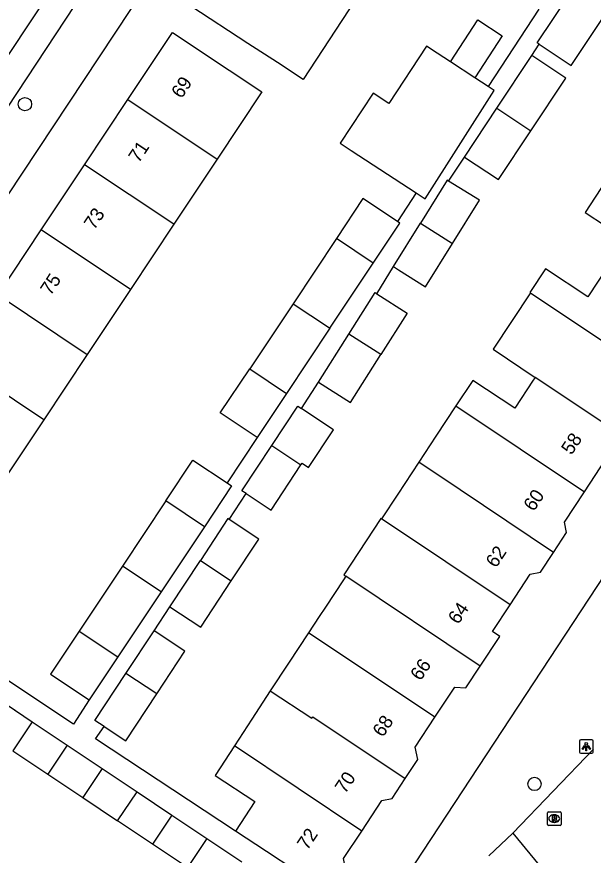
# Model space of a CAD drawing. Extents: x 159280 to 160375, y 384531 to 385872.
# Drawn here: x 159508.7 to 159551, y 385141 to 385202.6 of the extents above; entities that cross this region are included whole.
import ezdxf

# ---------------------------------------------------------------- set-up
doc = ezdxf.new("R2010")
doc.units = 0
for name, color, linetype in [('IMGEO_Boom', 7, 'Continuous'), ('IMGEO_Lichtpunt', 7, 'Continuous'), ('IMGEO_Pand', 7, 'Continuous'), ('IMGEO_Pand_nummerreeks', 7, 'Continuous'), ('IMGEO_Rijbaan_lokaal_open', 7, 'Continuous'), ('IMGEO_Rioolput', 7, 'Continuous'), ('IMGEO_Voetpad_open', 7, 'Continuous')]:
    doc.layers.add(name, color=color, linetype=linetype)

msp = doc.modelspace()

# ---------------------------------------------------------------- linework, layer by layer
at = {"layer": 'IMGEO_Boom'}
for centre in [(159509.258, 385196.175), (159546.706, 385146.226)]:
    msp.add_circle(centre, 0.489, dxfattribs=at)
at = {"layer": 'IMGEO_Lichtpunt'}
for p, q in [((159550.015, 385149.379), (159550.015, 385148.572)), ((159550.015, 385149.379), (159550.015, 385148.572)), ((159550.917, 385149.474), (159550.109, 385149.474)), ((159550.917, 385149.474), (159550.109, 385149.474)), ((159551.011, 385148.572), (159551.011, 385149.379)), ((159551.011, 385148.572), (159551.011, 385149.379)), ((159550.109, 385148.478), (159550.917, 385148.478)), ((159550.109, 385148.478), (159550.917, 385148.478))]:
    msp.add_line(p, q, dxfattribs=at)
for points in [[(159550.389, 385149.043), (159550.428, 385149.015), (159550.24, 385148.753), (159550.202, 385148.78), (159550.389, 385149.043)], [(159550.491, 385148.995), (159550.538, 385148.995), (159550.538, 385148.673), (159550.491, 385148.673), (159550.491, 385148.995)], [(159550.601, 385149.015), (159550.639, 385149.042), (159550.826, 385148.78), (159550.787, 385148.752), (159550.601, 385149.015)]]:
    msp.add_lwpolyline(points, dxfattribs=at)
msp.add_circle((159550.514, 385149.177), 0.0994, dxfattribs=at)
for centre, start, end in [((159550.109, 385149.379), 90, 180), ((159550.109, 385149.379), 90, 180), ((159550.917, 385149.379), 0, 90), ((159550.917, 385149.379), 0, 90), ((159550.109, 385148.572), 180, 270), ((159550.109, 385148.572), 180, 270), ((159550.917, 385148.572), 270, 0), ((159550.917, 385148.572), 270, 360)]:
    msp.add_arc(centre, 0.0946, start, end, dxfattribs=at)
at = {"layer": 'IMGEO_Pand'}
for points in [[(159533.537, 385203.842), (159529.708, 385197.985), (159527.81, 385199.226), (159525.644, 385200.642), (159521.459, 385203.378), (159521.616, 385203.619), (159521.969, 385203.389), (159525.57, 385208.896), (159525.226, 385209.121), (159525.298, 385209.23)], [(159547.056, 385200.573), (159546.914, 385200.667), (159549.308, 385204.276)], [(159540.523, 385199.275), (159542.547, 385202.363), (159544.337, 385201.189), (159542.314, 385198.104)], [(159547.056, 385200.573), (159549.413, 385199.009), (159551.802, 385202.61)], [(159516.817, 385196.513), (159520.098, 385201.443), (159524.261, 385198.673), (159526.667, 385197.072), (159523.384, 385192.138)], [(159540.523, 385199.275), (159539.552, 385199.91), (159538.761, 385200.427), (159536.009, 385196.219), (159534.841, 385196.983), (159532.434, 385193.301), (159533.235, 385192.777), (159538.014, 385189.652)], [(159543.949, 385195.889), (159546.512, 385199.753)], [(159546.444, 385194.224), (159549.012, 385198.095), (159546.512, 385199.753)], [(159542.314, 385198.104), (159540.523, 385199.275)], [(159543.294, 385197.463), (159542.314, 385198.104)], [(159538.014, 385189.652), (159538.676, 385189.219), (159543.737, 385197.173), (159543.294, 385197.463)], [(159513.632, 385191.726), (159516.817, 385196.513)], [(159516.817, 385196.513), (159523.384, 385192.138)], [(159541.558, 385192.285), (159543.949, 385195.889)], [(159543.949, 385195.889), (159546.444, 385194.224)], [(159541.558, 385192.285), (159544.057, 385190.627), (159546.444, 385194.224)], [(159510.446, 385186.939), (159513.632, 385191.726)], [(159520.198, 385187.351), (159513.632, 385191.726)], [(159523.384, 385192.138), (159520.198, 385187.351)], [(159540.385, 385190.527), (159540.276, 385190.594), (159538.318, 385187.427)], [(159540.681, 385185.929), (159542.664, 385189.118), (159540.385, 385190.527)], [(159551.959, 385190.544), (159550.423, 385188.213), (159553.414, 385186.243), (159552.2, 385184.401)], [(159536.64, 385187.552), (159534.101, 385189.241), (159532.145, 385186.302)], [(159520.198, 385187.351), (159517.013, 385182.564)], [(159534.857, 385184.495), (159536.814, 385187.436), (159536.64, 385187.552)], [(159536.346, 385184.238), (159538.318, 385187.427)], [(159538.318, 385187.427), (159540.681, 385185.929)], [(159507.261, 385182.153), (159510.446, 385186.939)], [(159517.013, 385182.564), (159510.446, 385186.939)], [(159532.145, 385186.302), (159528.959, 385181.514)], [(159534.857, 385184.495), (159532.145, 385186.302)], [(159536.346, 385184.238), (159536.717, 385184.003), (159538.701, 385182.745), (159540.681, 385185.929)], [(159531.67, 385179.707), (159534.857, 385184.495)], [(159552.2, 385184.401), (159550.63, 385182.019), (159547.52, 385184.068), (159546.373, 385182.328), (159546.4, 385182.31)], [(159517.013, 385182.564), (159513.827, 385177.778)], [(159507.261, 385182.153), (159513.827, 385177.778)], [(159533.051, 385179.277), (159534.986, 385182.328), (159535.115, 385182.247)], [(159535.115, 385182.247), (159537.35, 385180.829), (159535.416, 385177.778)], [(159546.4, 385182.31), (159543.665, 385178.161), (159546.747, 385176.101)], [(159546.4, 385182.31), (159555.833, 385176.006)], [(159528.959, 385181.514), (159525.773, 385176.728)], [(159528.959, 385181.514), (159531.559, 385179.781), (159531.67, 385179.707)], [(159531.67, 385179.707), (159528.485, 385174.921)], [(159530.821, 385175.759), (159533.051, 385179.277)], [(159535.416, 385177.778), (159533.051, 385179.277)], [(159513.827, 385177.778), (159510.641, 385172.99)], [(159530.821, 385175.759), (159533.185, 385174.26), (159535.416, 385177.778)], [(159510.641, 385172.99), (159504.075, 385177.365)], [(159526.327, 385171.679), (159523.615, 385173.484), (159525.773, 385176.728)], [(159525.773, 385176.728), (159528.485, 385174.921)], [(159546.747, 385176.101), (159546.615, 385175.901), (159545.258, 385173.842), (159542.165, 385175.88), (159540.932, 385174.01)], [(159553.559, 385171.548), (159546.747, 385176.101)], [(159528.485, 385174.921), (159526.327, 385171.679)], [(159527.405, 385171.092), (159529.322, 385173.981), (159529.584, 385173.807)], [(159529.542, 385169.664), (159529.625, 385169.789), (159530.086, 385169.483), (159531.925, 385172.253), (159530.332, 385173.31), (159529.584, 385173.807)], [(159540.932, 385174.01), (159539.456, 385171.77), (159538.197, 385169.859)], [(159540.932, 385174.01), (159550.378, 385167.697)], [(159510.641, 385172.99), (159507.456, 385168.204)], [(159550.378, 385167.697), (159551.949, 385170.082), (159552.694, 385170.235), (159553.559, 385171.548)], [(159525.505, 385167.564), (159525.198, 385167.768), (159527.405, 385171.092)], [(159527.405, 385171.092), (159529.542, 385169.664)], [(159519.605, 385167.017), (159521.605, 385170.023), (159524.114, 385168.354)], [(159525.505, 385167.564), (159527.34, 385166.346), (159529.542, 385169.664)], [(159538.197, 385169.859), (159536.659, 385167.525), (159535.462, 385165.708)], [(159548.106, 385163.236), (159541.235, 385167.828), (159538.197, 385169.859)], [(159524.114, 385168.354), (159524.442, 385168.136), (159522.44, 385165.128)], [(159548.106, 385163.236), (159549.07, 385164.7), (159548.911, 385165.471), (159550.378, 385167.697)], [(159519.605, 385167.017), (159516.422, 385162.232)], [(159522.44, 385165.128), (159519.605, 385167.017)], [(159522.44, 385165.128), (159519.257, 385160.344)], [(159524.273, 385165.653), (159524.173, 385165.719), (159522.15, 385162.649)], [(159524.409, 385161.14), (159526.442, 385164.224), (159524.273, 385165.653)], [(159535.462, 385165.708), (159535.423, 385165.734), (159532.688, 385161.584), (159532.836, 385161.485)], [(159544.907, 385159.396), (159535.462, 385165.708)], [(159544.907, 385159.396), (159546.382, 385161.634), (159547.154, 385161.792), (159548.106, 385163.236)], [(159516.422, 385162.232), (159513.235, 385157.444)], [(159519.257, 385160.344), (159516.422, 385162.232)], [(159519.91, 385159.249), (159522.15, 385162.649)], [(159522.15, 385162.649), (159524.409, 385161.14)], [(159532.836, 385161.485), (159532.669, 385161.231), (159531.338, 385159.211), (159530.889, 385158.53), (159530.102, 385157.335)], [(159542.716, 385154.882), (159532.836, 385161.485)], [(159519.91, 385159.249), (159522.178, 385157.754), (159524.409, 385161.14)], [(159519.257, 385160.344), (159516.071, 385155.555)], [(159542.716, 385154.882), (159544.157, 385157.068), (159543.61, 385157.428), (159544.907, 385159.396)], [(159513.235, 385157.444), (159511.132, 385154.283), (159513.968, 385152.396)], [(159513.235, 385157.444), (159516.071, 385155.555)], [(159516.682, 385154.35), (159518.75, 385157.489)], [(159518.94, 385152.841), (159521.019, 385155.995), (159518.75, 385157.489)], [(159530.102, 385157.335), (159528.628, 385155.099), (159527.284, 385153.06)], [(159539.393, 385151.126), (159530.102, 385157.335)], [(159516.071, 385155.555), (159513.968, 385152.396)], [(159539.393, 385151.126), (159540.847, 385153.332), (159541.663, 385153.283), (159542.716, 385154.882)], [(159515.067, 385150.45), (159514.401, 385150.889), (159516.682, 385154.35)], [(159518.94, 385152.841), (159516.682, 385154.35)], [(159515.067, 385150.45), (159516.669, 385149.394), (159518.94, 385152.841)], [(159527.284, 385153.06), (159525.94, 385150.981), (159524.65, 385149.024)], [(159527.284, 385153.06), (159530.333, 385151.051), (159530.403, 385151.157), (159537.196, 385146.617)], [(159507.23, 385152.509), (159509.796, 385150.794)], [(159537.196, 385146.617), (159538.128, 385148.032), (159537.944, 385148.927), (159539.393, 385151.126)], [(159509.796, 385150.794), (159508.371, 385148.663)], [(159509.796, 385150.794), (159512.362, 385149.079)], [(159508.371, 385148.663), (159510.937, 385146.948)], [(159512.362, 385149.079), (159510.937, 385146.948)], [(159512.362, 385149.079), (159514.928, 385147.363)], [(159524.65, 385149.024), (159523.224, 385146.86), (159526.155, 385144.928), (159524.73, 385142.766)], [(159534.007, 385142.77), (159524.65, 385149.024)], [(159514.928, 385147.363), (159513.503, 385145.232)], [(159514.928, 385147.363), (159517.494, 385145.648)], [(159510.937, 385146.948), (159513.503, 385145.232)], [(159534.007, 385142.77), (159535.48, 385145.006), (159536.236, 385145.161), (159537.196, 385146.617)], [(159516.069, 385143.517), (159517.494, 385145.648)], [(159517.494, 385145.648), (159520.06, 385143.933)], [(159513.503, 385145.232), (159516.069, 385143.517)], [(159520.06, 385143.933), (159518.635, 385141.802)], [(159520.06, 385143.933), (159522.626, 385142.217)], [(159518.635, 385141.802), (159516.069, 385143.517)], [(159531.179, 385138.516), (159527.004, 385141.267), (159524.73, 385142.766)], [(159531.179, 385138.516), (159531.493, 385138.991), (159532.224, 385139.141), (159532.814, 385140.036), (159532.669, 385140.74), (159534.007, 385142.77)], [(159521.201, 385140.086), (159518.635, 385141.802)], [(159522.626, 385142.217), (159521.201, 385140.086)], [(159522.626, 385142.217), (159525.192, 385140.502)]]:
    msp.add_lwpolyline(points, dxfattribs=at)
at = {"layer": 'IMGEO_Rijbaan_lokaal_open'}
for points in [[(159504.103, 385193.86), (159523.226, 385222.717)], [(159551.035, 385148.782), (159545.121, 385142.605)], [(159545.121, 385142.605), (159546.712, 385140.681), (159548.224, 385138.852), (159548.381, 385138.914), (159548.859, 385139.07), (159549.349, 385139.183), (159549.847, 385139.252), (159550.349, 385139.275), (159550.851, 385139.254), (159551.349, 385139.188), (159551.84, 385139.078), (159552.318, 385138.925), (159552.781, 385138.729), (159553.225, 385138.493)]]:
    msp.add_lwpolyline(points, dxfattribs=at)
at = {"layer": 'IMGEO_Rioolput'}
for p, q in [((159547.731, 385144.179), (159548.583, 385144.179)), ((159547.656, 385143.253), (159547.656, 385144.105)), ((159548.144, 385143.959), (159548.169, 385143.959)), ((159548.657, 385144.105), (159548.657, 385143.253)), ((159548.583, 385143.179), (159547.731, 385143.179)), ((159548.167, 385143.399), (159548.142, 385143.399))]:
    msp.add_line(p, q, dxfattribs=at)
for points in [[(159547.731, 385144.179), (159548.583, 385144.179)], [(159547.656, 385143.253), (159547.656, 385144.105)], [(159548.245, 385143.877), (159547.993, 385143.879), (159547.993, 385143.479)], [(159547.993, 385143.479), (159548.117, 385143.479), (159548.117, 385143.641), (159548.128, 385143.641)], [(159548.171, 385143.798), (159548.117, 385143.798), (159548.117, 385143.717)], [(159548.117, 385143.717), (159548.169, 385143.717)], [(159548.175, 385143.612), (159548.246, 385143.479), (159548.386, 385143.479), (159548.321, 385143.605)], [(159548.657, 385144.105), (159548.657, 385143.253)], [(159548.583, 385143.179), (159547.731, 385143.179)]]:
    msp.add_lwpolyline(points, dxfattribs=at)
for centre, radius, start, end in [((159547.733, 385144.103), 0.0765, 91.55205, 178.44795), ((159547.733, 385144.103), 0.0765, 91.55205, 178.44795), ((159548.581, 385144.103), 0.0765, 1.55205, 88.44795), ((159548.581, 385144.103), 0.0765, 1.55205, 88.44795), ((159548.127, 385143.588), 0.0533, 26.02933, 88.69889), ((159548.153, 385143.906), 0.19, 274.7715, 282.96867), ((159548.177, 385143.702), 0.0964, 77.00612, 93.18647), ((159548.191, 385143.759), 0.0378, 276.66336, 79.67722), ((159548.244, 385143.767), 0.109, 350.36119, 89.41601), ((159548.242, 385143.767), 0.112, 277.58423, 350.98172), ((159548.226, 385143.552), 0.108, 29.51342, 73.79051), ((159547.733, 385143.255), 0.0765, 181.55205, 268.44795), ((159547.733, 385143.255), 0.0765, 181.55205, 268.44795), ((159548.581, 385143.255), 0.0765, 271.55205, 358.44795), ((159548.581, 385143.255), 0.0765, 271.55205, 358.44795)]:
    msp.add_arc(centre, radius, start, end, dxfattribs=at)
for centre, major_axis, ratio, start_param, end_param in [((159548.143, 385143.679), (-0.387, 0.002), 0.722429, 4.712389, 7.853982), ((159548.168, 385143.679), (-0.39, 0.002), 0.717154, 1.570796, 4.712389)]:
    msp.add_ellipse(centre, major_axis=major_axis, ratio=ratio, start_param=start_param, end_param=end_param, dxfattribs=at)
at = {"layer": 'IMGEO_Voetpad_open'}
for points in [[(159530.535, 385223.584), (159500, 385177.475), (159492.38, 385165.468)], [(159513.601, 385204.527), (159505.818, 385192.716)], [(159547.016, 385203.151), (159543.294, 385197.463)], [(159546.512, 385199.753), (159547.056, 385200.573)], [(159573.94, 385195.196), (159535.013, 385135.989)], [(159540.385, 385190.527), (159541.558, 385192.285)], [(159538.014, 385189.652), (159536.64, 385187.552)], [(159535.115, 385182.247), (159536.346, 385184.238)], [(159529.584, 385173.807), (159530.821, 385175.759)], [(159526.327, 385171.679), (159524.114, 385168.354)], [(159524.273, 385165.653), (159525.505, 385167.564)], [(159518.75, 385157.489), (159519.91, 385159.249)], [(159513.968, 385152.396), (159512.815, 385150.618), (159500.989, 385158.486)], [(159524.73, 385142.766), (159514.453, 385149.541), (159515.067, 385150.45)], [(159543.347, 385140.939), (159545.121, 385142.605)]]:
    msp.add_lwpolyline(points, dxfattribs=at)

# ---------------------------------------------------------------- texts
at = {"layer": 'IMGEO_Pand_nummerreeks'}
for s, rotation, p in [('69', 56.35613, (159520.766, 385196.526)), ('71', 56.35613, (159517.619, 385191.797)), ('73', 56.35613, (159514.347, 385186.88)), ('75', 56.35613, (159511.138, 385182.056)), ('58', 56.24154, (159549.425, 385170.346)), ('60', 56.24154, (159546.652, 385166.197)), ('62', 56.24154, (159543.876, 385162.044)), ('64', 56.24154, (159541.104, 385157.897)), ('66', 56.24154, (159538.331, 385153.749)), ('68', 56.24154, (159535.56, 385149.603)), ('70', 56.24154, (159532.787, 385145.454)), ('72', 56.24154, (159530.011, 385141.301))]:
    msp.add_text(s, height=1, rotation=rotation, dxfattribs=at).set_placement(p)

doc.saveas('drawing.dxf')
